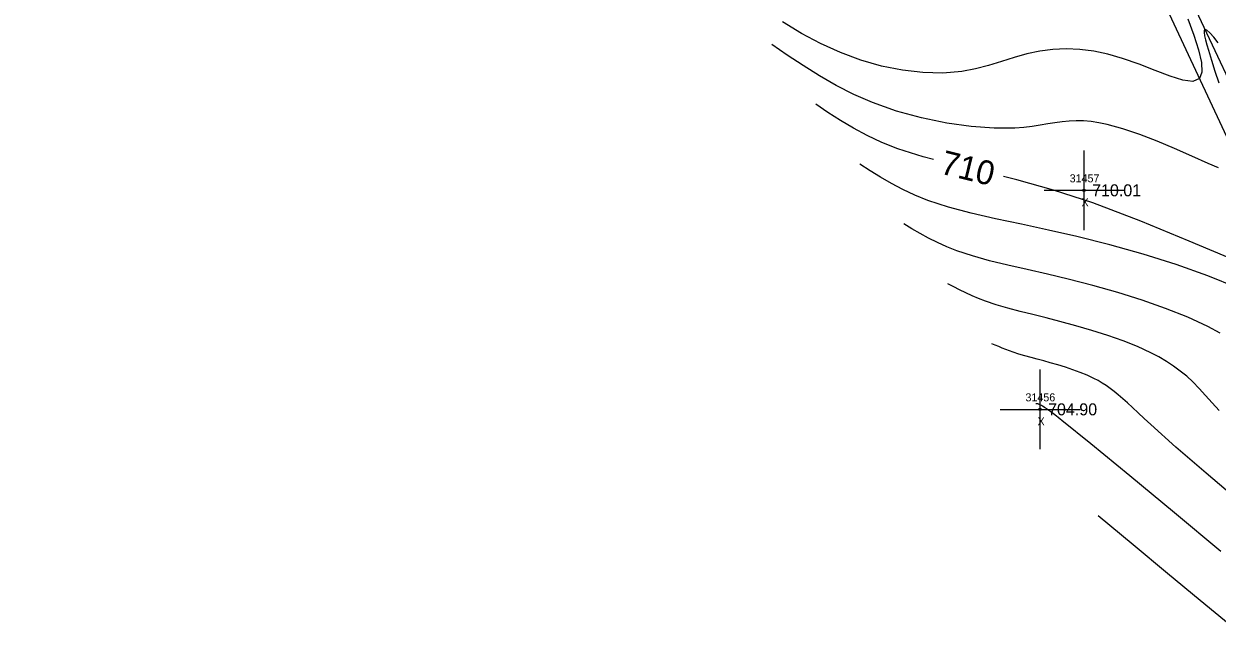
# Model space of a CAD drawing. Extents: x 1376587 to 1378239, y 1000335 to 1003031.
# Drawn here: x 1377006.2 to 1377155.3, y 1001881.5 to 1001956.7 of the extents above; entities that cross this region are included whole.
import ezdxf

# ---------------------------------------------------------------- set-up
doc = ezdxf.new("R2010")
doc.units = 0
for name, color, linetype in [('RD_DTM_BkLn2', 7, 'Continuous'), ('RD_DTM_Major1', 7, 'Continuous'), ('RD_DTM_Major1_Lbl', 7, 'Continuous'), ('RD_DTM_Minor1', 7, 'Continuous'), ('RD_EX_Misc', 7, 'Continuous'), ('RD_EX_Misc_txCode', 7, 'Continuous'), ('RD_EX_TX_Misc_ELEV', 7, 'Continuous'), ('RD_SMD_Locator', 7, 'Continuous')]:
    doc.layers.add(name, color=color, linetype=linetype)

msp = doc.modelspace()

# ---------------------------------------------------------------- linework, layer by layer
at = {"layer": 'RD_DTM_BkLn2'}
for points in [[(1376933.48, 1002336.98), (1376936.21, 1002337.36), (1376942.12, 1002334.62), (1376963.25, 1002302.73), (1376984.87, 1002266.16), (1377004.61, 1002231.87), (1377027.25, 1002196.44), (1377047.86, 1002161.08), (1377069.44, 1002124.09), (1377090.34, 1002090.96), (1377112.04, 1002054.9), (1377133.56, 1002020.98), (1377142.85, 1002000.42), (1377146.96, 1001979.87), (1377168.45, 1001949.1), (1377180.61, 1001931.39), (1377190.28, 1001911.96), (1377184.47, 1001904.15), (1377176.35, 1001916.45), (1377168.91, 1001925.22), (1377157.42, 1001940.6), (1377135.25, 1001988.16)], [(1376935.37, 1002334.23), (1376953.08, 1002295.69), (1376977, 1002261.5), (1376998.81, 1002228.83), (1377019.73, 1002192.04), (1377041.39, 1002156.49), (1377062.72, 1002120.2), (1377083.31, 1002087.3), (1377105.03, 1002051.21), (1377126.39, 1002017.41), (1377141.02, 1001985.59), (1377143.73, 1001977.34), (1377160.14, 1001942.46), (1377172.58, 1001925.32), (1377184.43, 1001906.97)]]:
    msp.add_lwpolyline(points, dxfattribs=at)
at = {"layer": 'RD_DTM_Major1'}
for points in [[(1377119.87, 1001939.72), (1377118.59, 1001940.05), (1377115.42, 1001941.05), (1377113.43, 1001941.84), (1377111.59, 1001942.71), (1377109.88, 1001943.63), (1377108.25, 1001944.61), (1377106.68, 1001945.61), (1377105.15, 1001946.62)], [(1377157.48, 1001927.11), (1377151.8, 1001929.5), (1377145.77, 1001932), (1377139.77, 1001934.29), (1377134.86, 1001935.89), (1377130.28, 1001937.16), (1377128.6, 1001937.57)], [(1377155.76, 1001890.7), (1377149.97, 1001895.53), (1377144.39, 1001900.16), (1377139.54, 1001904.15), (1377135.91, 1001907.08), (1377135.68, 1001907.26), (1377135.46, 1001907.44), (1377135.25, 1001907.6), (1377134.86, 1001907.9), (1377134.69, 1001908.03), (1377134.53, 1001908.14), (1377134.39, 1001908.25), (1377134.25, 1001908.35), (1377134, 1001908.53), (1377133.89, 1001908.61), (1377133.73, 1001908.71), (1377133.59, 1001908.81), (1377133.47, 1001908.88), (1377133.35, 1001908.95), (1377133.25, 1001909), (1377133.16, 1001909.05), (1377133.09, 1001909.08), (1377133.03, 1001909.11), (1377132.97, 1001909.13), (1377132.91, 1001909.14), (1377132.86, 1001909.16), (1377132.82, 1001909.17), (1377132.79, 1001909.17), (1377132.76, 1001909.17), (1377132.73, 1001909.18), (1377132.71, 1001909.18), (1377132.68, 1001909.18), (1377132.65, 1001909.18)]]:
    msp.add_lwpolyline(points, dxfattribs=at)
at = {"layer": 'RD_DTM_Minor1'}
for points in [[(1377151.63, 1001957.3), (1377152.39, 1001955.27), (1377152.98, 1001953.43), (1377153.34, 1001951.86), (1377153.41, 1001950.64), (1377153.11, 1001949.83), (1377152.29, 1001949.48), (1377151.03, 1001949.62), (1377149.42, 1001950.12), (1377147.56, 1001950.83), (1377145.55, 1001951.62), (1377143.49, 1001952.36), (1377141.67, 1001952.88), (1377139.88, 1001953.25), (1377138.14, 1001953.47), (1377136.43, 1001953.55), (1377134.77, 1001953.48), (1377133.14, 1001953.26), (1377131.54, 1001952.91), (1377129.95, 1001952.47), (1377128.37, 1001951.98), (1377126.76, 1001951.49), (1377125.11, 1001951.06), (1377123.4, 1001950.74), (1377121.03, 1001950.53), (1377118.54, 1001950.58), (1377115.98, 1001950.87), (1377113.38, 1001951.39), (1377110.79, 1001952.13), (1377108.23, 1001953.08), (1377105.77, 1001954.2), (1377103.37, 1001955.49), (1377101.02, 1001956.91)], [(1377155.44, 1001954.32), (1377154.88, 1001955.02), (1377154.4, 1001955.56), (1377154.02, 1001955.89), (1377153.78, 1001955.98), (1377153.7, 1001955.85), (1377153.69, 1001955.58), (1377153.74, 1001955.18), (1377153.86, 1001954.67), (1377154.01, 1001954.06), (1377154.21, 1001953.38), (1377154.59, 1001952.13), (1377155.03, 1001950.75), (1377155.53, 1001949.29)], [(1377155.46, 1001938.68), (1377154.18, 1001939.23), (1377152.13, 1001940.14), (1377149.98, 1001941.07), (1377147.8, 1001942), (1377145.63, 1001942.85), (1377143.54, 1001943.57), (1377141.58, 1001944.11), (1377140.54, 1001944.32), (1377139.56, 1001944.46), (1377138.62, 1001944.54), (1377137.7, 1001944.55), (1377136.81, 1001944.52), (1377135.93, 1001944.43), (1377135.04, 1001944.31), (1377134.14, 1001944.16), (1377133.2, 1001944), (1377132.21, 1001943.85), (1377131.17, 1001943.72), (1377130.05, 1001943.63), (1377127.46, 1001943.62), (1377124.59, 1001943.83), (1377121.53, 1001944.27), (1377118.39, 1001944.91), (1377115.26, 1001945.77), (1377112.26, 1001946.83), (1377109.92, 1001947.84), (1377107.72, 1001948.96), (1377105.61, 1001950.17), (1377103.58, 1001951.45), (1377101.6, 1001952.77), (1377099.65, 1001954.11)], [(1377157.85, 1001923.67), (1377154.13, 1001925.17), (1377150.18, 1001926.57), (1377146.07, 1001927.87), (1377141.9, 1001929.06), (1377137.76, 1001930.1), (1377134.25, 1001930.89), (1377130.86, 1001931.61), (1377127.63, 1001932.3), (1377124.58, 1001932.99), (1377121.75, 1001933.74), (1377119.18, 1001934.59), (1377117.55, 1001935.24), (1377116.03, 1001935.96), (1377114.61, 1001936.71), (1377113.25, 1001937.5), (1377111.94, 1001938.31), (1377110.65, 1001939.14)], [(1377155.68, 1001918.01), (1377154.16, 1001918.81), (1377151.63, 1001919.98), (1377148.87, 1001921.08), (1377145.93, 1001922.12), (1377142.88, 1001923.09), (1377139.78, 1001923.97), (1377136.71, 1001924.77), (1377134.1, 1001925.39), (1377131.58, 1001925.96), (1377129.16, 1001926.51), (1377126.87, 1001927.06), (1377124.74, 1001927.65), (1377122.78, 1001928.3), (1377121.53, 1001928.8), (1377120.36, 1001929.33), (1377119.25, 1001929.88), (1377118.19, 1001930.46), (1377117.16, 1001931.05), (1377116.15, 1001931.65)], [(1377155.58, 1001908.32), (1377154.7, 1001909.3), (1377153.87, 1001910.22), (1377153.07, 1001911.09), (1377152.27, 1001911.89), (1377151.5, 1001912.6), (1377150.7, 1001913.26), (1377149.87, 1001913.88), (1377148.98, 1001914.46), (1377148.04, 1001915.02), (1377147.03, 1001915.55), (1377145.36, 1001916.31), (1377143.55, 1001917.04), (1377141.64, 1001917.71), (1377139.66, 1001918.35), (1377137.65, 1001918.93), (1377135.64, 1001919.47), (1377133.94, 1001919.91), (1377132.28, 1001920.32), (1377130.68, 1001920.72), (1377129.15, 1001921.12), (1377127.71, 1001921.54), (1377126.37, 1001921.98), (1377125.5, 1001922.32), (1377124.68, 1001922.67), (1377123.89, 1001923.03), (1377123.13, 1001923.4), (1377122.39, 1001923.78), (1377121.65, 1001924.16)], [(1377158.1, 1001896.93), (1377153.94, 1001900.48), (1377150.16, 1001903.75), (1377147.01, 1001906.56), (1377146.18, 1001907.33), (1377145.43, 1001908.03), (1377144.74, 1001908.68), (1377144.11, 1001909.27), (1377143.52, 1001909.8), (1377142.96, 1001910.29), (1377142.45, 1001910.71), (1377141.95, 1001911.09), (1377141.45, 1001911.44), (1377140.94, 1001911.76), (1377140.43, 1001912.06), (1377139.9, 1001912.34), (1377139.06, 1001912.73), (1377138.19, 1001913.09), (1377137.28, 1001913.42), (1377136.34, 1001913.73), (1377135.4, 1001914.02), (1377134.46, 1001914.29), (1377133.65, 1001914.52), (1377132.84, 1001914.74), (1377132.06, 1001914.95), (1377131.29, 1001915.17), (1377130.55, 1001915.39), (1377129.84, 1001915.62), (1377129.37, 1001915.79), (1377128.91, 1001915.96), (1377128.46, 1001916.13), (1377128.02, 1001916.31), (1377127.58, 1001916.49), (1377127.15, 1001916.67)], [(1377156.93, 1001881.48), (1377153.18, 1001884.58), (1377149.11, 1001887.95), (1377144.83, 1001891.51), (1377140.45, 1001895.15)]]:
    msp.add_lwpolyline(points, dxfattribs=at)
at = {"layer": 'RD_EX_Misc'}
for p, q in [((1377138.68, 1001930.86), (1377138.68, 1001940.86)), ((1377133.68, 1001935.86), (1377143.68, 1001935.86)), ((1377133.18, 1001903.47), (1377133.18, 1001913.47)), ((1377128.18, 1001908.47), (1377138.18, 1001908.47))]:
    msp.add_line(p, q, dxfattribs=at)
at = {"layer": 'RD_SMD_Locator'}
for centre in [(1377138.68, 1001935.86), (1377133.18, 1001908.47)]:
    msp.add_circle(centre, 0.15, dxfattribs=at)

# ---------------------------------------------------------------- texts
at = {"layer": 'RD_DTM_Major1_Lbl'}
msp.add_text('710', height=3, rotation=346.1726, dxfattribs=at).set_placement((1377120.57, 1001937.99))
at = {"layer": 'RD_EX_Misc_txCode'}
for s, p in [('31457', (1377136.88, 1001936.86)), ('X', (1377138.36, 1001933.86)), ('31456', (1377131.36, 1001909.47)), ('X', (1377132.87, 1001906.47))]:
    msp.add_text(s, height=1, dxfattribs=at).set_placement(p)
at = {"layer": 'RD_EX_TX_Misc_ELEV'}
for s, p in [('710.01', (1377139.68, 1001935.11)), ('704.90', (1377134.18, 1001907.72))]:
    msp.add_text(s, height=1.5, dxfattribs=at).set_placement(p)

doc.saveas('drawing.dxf')
